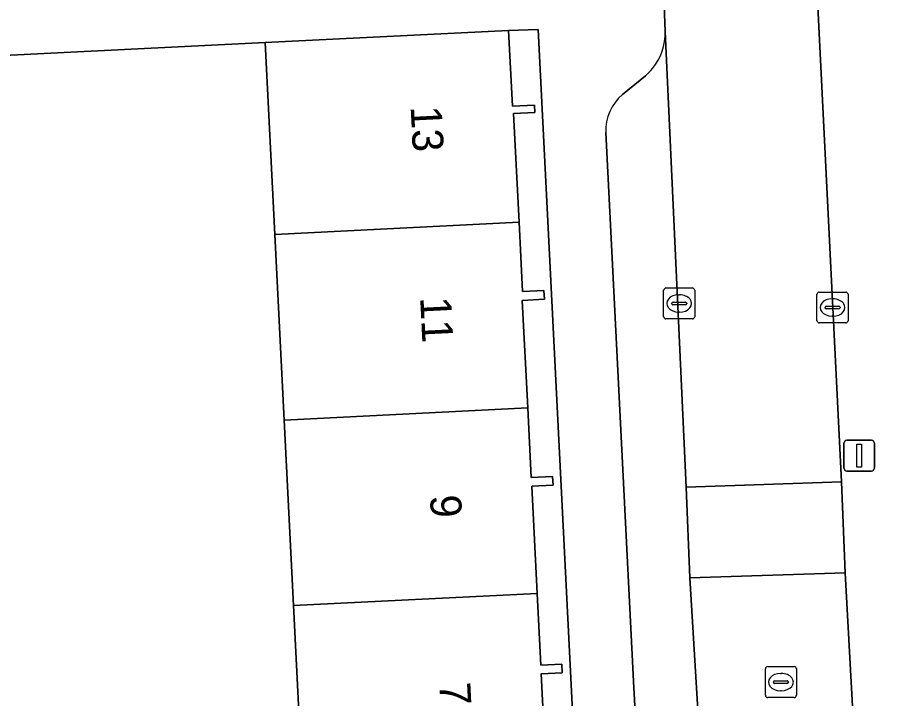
# Model space of a CAD drawing. Extents: x 161084 to 161928, y 385354 to 386522.
# Drawn here: x 161752.3 to 161780.51, y 386162.42 to 386184.4 of the extents above; entities that cross this region are included whole.
import ezdxf

# ---------------------------------------------------------------- set-up
doc = ezdxf.new("R2010")
doc.units = 0
for name, color, linetype in [('IMGEO_Erf', 7, 'Continuous'), ('IMGEO_Kolk', 7, 'Continuous'), ('IMGEO_Lichtmast', 7, 'Continuous'), ('IMGEO_Muur', 7, 'Continuous'), ('IMGEO_Pand', 7, 'Continuous'), ('IMGEO_Pand_nummerreeks', 7, 'Continuous'), ('IMGEO_Parkeervlak_open', 7, 'Continuous'), ('IMGEO_Rijbaan_lokaal_open', 7, 'Continuous'), ('IMGEO_Rioolput', 7, 'Continuous'), ('IMGEO_Voetpad_open', 7, 'Continuous')]:
    doc.layers.add(name, color=color, linetype=linetype)

msp = doc.modelspace()

# ---------------------------------------------------------------- linework, layer by layer
at = {"layer": 'IMGEO_Erf'}
for points in [[(161771.382, 386138.722), (161769.108, 386184.017), (161768.15, 386183.982), (161768.272, 386181.539), (161768.982, 386181.575), (161768.995, 386181.333), (161768.313, 386181.299), (161768.488, 386177.791), (161768.599, 386175.559), (161769.29, 386175.593), (161769.305, 386175.304), (161768.593, 386175.269), (161768.767, 386171.799), (161768.879, 386169.55), (161769.57, 386169.585), (161769.584, 386169.302), (161768.902, 386169.268), (161769.075, 386165.806), (161769.19, 386163.49), (161769.867, 386163.523), (161769.88, 386163.247), (161769.206, 386163.214), (161769.376, 386159.814)], [(161762.103, 386147.436), (161761.804, 386153.429), (161761.505, 386159.422), (161761.206, 386165.414), (161760.907, 386171.407), (161760.609, 386177.399), (161760.3, 386183.591), (161746.453, 386182.91)]]:
    msp.add_lwpolyline(points, dxfattribs=at)
at = {"layer": 'IMGEO_Kolk'}
for p, q in [((161773.154, 386174.744), (161773.154, 386175.596)), ((161773.229, 386175.67), (161774.081, 386175.67)), ((161774.155, 386175.596), (161774.155, 386174.744)), ((161778.177, 386175.54), (161779.029, 386175.54)), ((161773.642, 386175.45), (161773.667, 386175.45)), ((161778.102, 386174.614), (161778.102, 386175.466)), ((161778.59, 386175.32), (161778.615, 386175.32)), ((161779.103, 386175.466), (161779.103, 386174.614)), ((161773.413, 386175.164), (161773.413, 386175.176)), ((161773.851, 386175.127), (161773.453, 386175.127)), ((161773.456, 386175.213), (161773.854, 386175.213)), ((161773.897, 386175.176), (161773.897, 386175.164)), ((161778.361, 386175.034), (161778.361, 386175.046)), ((161778.799, 386174.997), (161778.401, 386174.997)), ((161778.404, 386175.083), (161778.802, 386175.083)), ((161778.845, 386175.046), (161778.845, 386175.034)), ((161773.665, 386174.89), (161773.64, 386174.89)), ((161778.613, 386174.76), (161778.588, 386174.76)), ((161774.081, 386174.67), (161773.229, 386174.67)), ((161779.029, 386174.54), (161778.177, 386174.54))]:
    msp.add_line(p, q, dxfattribs=at)
for points in [[(161773.154, 386174.744), (161773.154, 386175.596)], [(161773.229, 386175.67), (161774.081, 386175.67)], [(161774.155, 386175.596), (161774.155, 386174.744)], [(161778.177, 386175.54), (161779.029, 386175.54)], [(161778.102, 386174.614), (161778.102, 386175.466)], [(161779.103, 386175.466), (161779.103, 386174.614)], [(161774.081, 386174.67), (161773.229, 386174.67)], [(161779.029, 386174.54), (161778.177, 386174.54)]]:
    msp.add_lwpolyline(points, dxfattribs=at)
for centre, radius, start, end in [((161773.231, 386175.594), 0.0765, 91.552, 178.448), ((161773.231, 386175.594), 0.0765, 91.552, 178.448), ((161774.079, 386175.594), 0.0765, 1.552, 88.448), ((161774.079, 386175.594), 0.0765, 1.552, 88.448), ((161778.179, 386175.464), 0.0765, 91.552, 178.448), ((161778.179, 386175.464), 0.0765, 91.552, 178.448), ((161779.027, 386175.464), 0.0765, 1.552, 88.448), ((161779.027, 386175.464), 0.0765, 1.552, 88.448), ((161773.453, 386175.173), 0.0403, 85.8775, 175.7526), ((161773.45, 386175.163), 0.0366, 178.938, 274.7102), ((161773.854, 386175.17), 0.043, 264.8664, 352.4533), ((161773.858, 386175.175), 0.0386, 1.7309, 96.639), ((161778.401, 386175.043), 0.0403, 85.8775, 175.7526), ((161778.398, 386175.033), 0.0366, 178.938, 274.7102), ((161778.802, 386175.04), 0.043, 264.8664, 352.4533), ((161778.806, 386175.045), 0.0386, 1.7309, 96.639), ((161773.231, 386174.746), 0.0765, 181.552, 268.448), ((161773.231, 386174.746), 0.0765, 181.552, 268.448), ((161774.079, 386174.746), 0.0765, 271.552, 358.448), ((161774.079, 386174.746), 0.0765, 271.552, 358.448), ((161778.179, 386174.616), 0.0765, 181.552, 268.448), ((161778.179, 386174.616), 0.0765, 181.552, 268.448), ((161779.027, 386174.616), 0.0765, 271.552, 358.448), ((161779.027, 386174.616), 0.0765, 271.552, 358.448)]:
    msp.add_arc(centre, radius, start, end, dxfattribs=at)
for centre, major_axis, ratio, start_param, end_param in [((161773.641, 386175.17), (-0.387, 0.002), 0.722429, 4.712389, 7.853982), ((161773.666, 386175.17), (-0.39, 0.002), 0.717154, 1.570796, 4.712389), ((161778.589, 386175.04), (-0.387, 0.002), 0.722429, 4.712389, 7.853982), ((161778.614, 386175.04), (-0.39, 0.002), 0.717154, 1.570796, 4.712389)]:
    msp.add_ellipse(centre, major_axis=major_axis, ratio=ratio, start_param=start_param, end_param=end_param, dxfattribs=at)
at = {"layer": 'IMGEO_Lichtmast'}
for p, q in [((161779.068, 386170.756), (161779.858, 386170.756)), ((161779.858, 386170.756), (161779.068, 386170.756)), ((161778.968, 386169.856), (161778.968, 386170.656)), ((161778.968, 386170.656), (161778.968, 386169.856)), ((161779.958, 386170.656), (161779.958, 386169.856)), ((161779.958, 386169.856), (161779.958, 386170.656)), ((161779.858, 386169.756), (161779.068, 386169.756)), ((161779.068, 386169.756), (161779.858, 386169.756))]:
    msp.add_line(p, q, dxfattribs=at)
msp.add_lwpolyline([(161779.388, 386170.631), (161779.538, 386170.631), (161779.538, 386169.881), (161779.388, 386169.881), (161779.388, 386170.631)], dxfattribs=at)
for centre, start, end in [((161779.068, 386170.656), 90, 180), ((161779.068, 386170.656), 90, 180), ((161779.858, 386170.656), 0, 90), ((161779.858, 386170.656), 360, 90), ((161779.068, 386169.856), 180, 270), ((161779.068, 386169.856), 180, 270), ((161779.858, 386169.856), 270, 0), ((161779.858, 386169.856), 270, 0)]:
    msp.add_arc(centre, 0.1, start, end, dxfattribs=at)
at = {"layer": 'IMGEO_Muur'}
msp.add_lwpolyline([(161746.453, 386182.91), (161760.3, 386183.591)], dxfattribs=at)
at = {"layer": 'IMGEO_Pand'}
for points in [[(161760.3, 386183.591), (161760.609, 386177.399), (161768.488, 386177.791), (161768.313, 386181.299), (161768.995, 386181.333), (161768.982, 386181.575), (161768.272, 386181.539), (161768.15, 386183.982)], [(161768.767, 386171.799), (161768.593, 386175.269), (161769.305, 386175.304), (161769.29, 386175.593), (161768.599, 386175.559), (161768.488, 386177.791), (161760.609, 386177.399), (161760.907, 386171.407)], [(161760.907, 386171.407), (161761.206, 386165.414), (161769.075, 386165.806), (161768.902, 386169.268), (161769.584, 386169.302), (161769.57, 386169.585), (161768.879, 386169.55), (161768.767, 386171.799)], [(161761.206, 386165.414), (161761.505, 386159.422), (161769.376, 386159.814), (161769.206, 386163.214), (161769.88, 386163.247), (161769.867, 386163.523), (161769.19, 386163.49), (161769.075, 386165.806)]]:
    msp.add_lwpolyline(points, close=True, dxfattribs=at)
at = {"layer": 'IMGEO_Parkeervlak_open'}
for points in [[(161774.002, 386166.316), (161773.877, 386169.244), (161773.205, 386183.948)], [(161772.565, 386182.523), (161771.824, 386181.914)], [(161771.29, 386180.689), (161772.191, 386162.764), (161773.268, 386143.405)], [(161775.561, 386139.8), (161775.598, 386139.849), (161774.002, 386166.316)]]:
    msp.add_lwpolyline(points, dxfattribs=at)
for centre, radius, start, end in [((161771.396, 386183.904), 1.809, 320.6346, 1.4031), ((161771.398, 386183.905), 1.809, 310.1791, 320.5634), ((161772.789, 386180.765), 1.5, 130.0042, 182.8892)]:
    msp.add_arc(centre, radius, start, end, dxfattribs=at)
at = {"layer": 'IMGEO_Rijbaan_lokaal_open'}
for points in [[(161773.052, 386187.974), (161773.205, 386183.948), (161773.877, 386169.244), (161778.888, 386169.417), (161777.773, 386191.901)], [(161779.01, 386166.473), (161774.002, 386166.316), (161775.598, 386139.849), (161775.561, 386139.8), (161775.589, 386138.804)], [(161780.507, 386139.265), (161779.01, 386166.473)]]:
    msp.add_lwpolyline(points, dxfattribs=at)
msp.add_lwpolyline([(161778.888, 386169.417), (161773.877, 386169.244), (161774.002, 386166.316), (161779.01, 386166.473)], close=True, dxfattribs=at)
at = {"layer": 'IMGEO_Rioolput'}
for p, q in [((161776.512, 386163.447), (161777.364, 386163.447)), ((161776.437, 386162.521), (161776.437, 386163.373)), ((161776.925, 386163.227), (161776.95, 386163.227)), ((161777.438, 386163.373), (161777.438, 386162.521)), ((161776.696, 386162.941), (161776.696, 386162.953)), ((161777.134, 386162.904), (161776.736, 386162.904)), ((161776.739, 386162.99), (161777.137, 386162.99)), ((161777.18, 386162.953), (161777.18, 386162.941)), ((161776.948, 386162.667), (161776.923, 386162.667)), ((161777.364, 386162.447), (161776.512, 386162.447))]:
    msp.add_line(p, q, dxfattribs=at)
for points in [[(161776.512, 386163.447), (161777.364, 386163.447)], [(161776.437, 386162.521), (161776.437, 386163.373)], [(161777.438, 386163.373), (161777.438, 386162.521)], [(161777.364, 386162.447), (161776.512, 386162.447)]]:
    msp.add_lwpolyline(points, dxfattribs=at)
for centre, radius, start, end in [((161776.514, 386163.371), 0.0765, 91.552, 178.448), ((161776.514, 386163.371), 0.0765, 91.552, 178.448), ((161777.362, 386163.371), 0.0765, 1.552, 88.448), ((161777.362, 386163.371), 0.0765, 1.552, 88.448), ((161776.736, 386162.95), 0.0403, 85.8775, 175.7526), ((161776.733, 386162.94), 0.0366, 178.938, 274.7102), ((161777.137, 386162.947), 0.043, 264.8664, 352.4533), ((161777.141, 386162.952), 0.0386, 1.7309, 96.639), ((161776.514, 386162.523), 0.0765, 181.552, 268.448), ((161776.514, 386162.523), 0.0765, 181.552, 268.448), ((161777.362, 386162.523), 0.0765, 271.552, 358.448), ((161777.362, 386162.523), 0.0765, 271.552, 358.448)]:
    msp.add_arc(centre, radius, start, end, dxfattribs=at)
for centre, major_axis, ratio, start_param, end_param in [((161776.924, 386162.947), (-0.387, 0.002), 0.722429, 4.712389, 7.853982), ((161776.949, 386162.947), (-0.39, 0.002), 0.717154, 1.570796, 4.712389)]:
    msp.add_ellipse(centre, major_axis=major_axis, ratio=ratio, start_param=start_param, end_param=end_param, dxfattribs=at)
at = {"layer": 'IMGEO_Voetpad_open'}
for points in [[(161777.773, 386191.901), (161778.888, 386169.417), (161779.01, 386166.473), (161780.507, 386139.265)], [(161773.205, 386183.948), (161773.052, 386187.974)], [(161735.009, 386182.341), (161735.289, 386182.356), (161741.056, 386182.644), (161741.349, 386182.659), (161744.916, 386182.834), (161746.453, 386182.91), (161760.3, 386183.591), (161768.15, 386183.982), (161769.108, 386184.017), (161771.382, 386138.722)], [(161771.824, 386181.914), (161772.565, 386182.523)], [(161773.268, 386143.405), (161772.191, 386162.764), (161771.29, 386180.689)]]:
    msp.add_lwpolyline(points, dxfattribs=at)
for centre, radius, start, end in [((161771.396, 386183.904), 1.809, 320.6346, 1.4031), ((161771.398, 386183.905), 1.809, 310.1791, 320.5634), ((161772.789, 386180.765), 1.5, 130.0042, 182.8892)]:
    msp.add_arc(centre, radius, start, end, dxfattribs=at)

# ---------------------------------------------------------------- texts
at = {"layer": 'IMGEO_Pand_nummerreeks'}
for s, p in [('13', (161764.988, 386181.529)), ('11', (161765.295, 386175.366)), ('9', (161765.613, 386168.971)), ('7', (161765.914, 386162.922))]:
    msp.add_text(s, height=1, rotation=272.8514, dxfattribs=at).set_placement(p)

doc.saveas('drawing.dxf')
